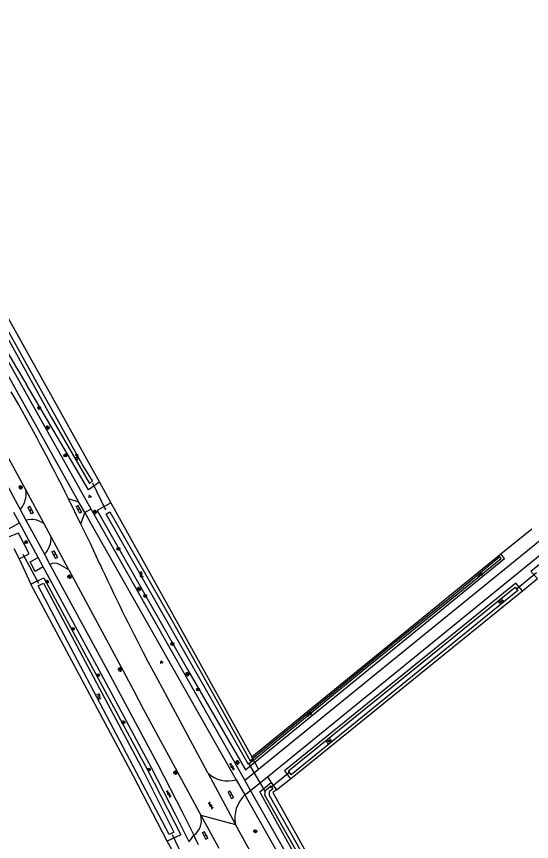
# Model space of a CAD drawing. Extents: x 136000 to 141000, y 400494 to 402006.
# Drawn here: x 139663.1 to 139807.7, y 401015.8 to 401247.3 of the extents above; entities that cross this region are included whole.
import ezdxf

# ---------------------------------------------------------------- set-up
doc = ezdxf.new("R2010")
doc.units = 0
for name, color, linetype in [('gg-knt-onverhard', 7, 'Continuous'), ('gg-knt-verharding', 7, 'Continuous'), ('gg-kntw-bovenkant insteek waterloop', 7, 'Continuous'), ('gg-kntw-greppel-droge sloot', 7, 'Continuous'), ('gg-kntw-waterlijn', 7, 'Continuous'), ('gg-kwrk-duiker nz buis', 7, 'Continuous'), ('gt-grn-groengrens', 7, 'Continuous'), ('gt-grn-vlakafsluiter', 7, 'Continuous'), ('gt-grn-weggrens', 7, 'Continuous'), ('gt-symb-boom', 7, 'Continuous'), ('gt-symb-gesloten verharding', 7, 'Continuous'), ('gt-symb-groenvak', 7, 'Continuous'), ('gt-symb-klinker verharding', 7, 'Continuous'), ('gt-symb-lichtmast', 7, 'Continuous'), ('gt-symb-watersymbool', 7, 'Continuous')]:
    doc.layers.add(name, color=color, linetype=linetype)

# ---------------------------------------------------------------- blocks, each defined once
blk = doc.blocks.new('gt0-LMAST')
at = {"layer": 'gt-symb-lichtmast'}
for p, q in [((-0.18, 0.17), (-0.45, 0.44)), ((-0.01, 0.25), (-0.01, 0.62)), ((0.17, 0.17), (0.44, 0.44)), ((-0.26, 0), (-0.63, 0)), ((-0.18, -0.18), (-0.45, -0.45)), ((-0.01, -0.25), (-0.01, -0.63)), ((0.44, -0.45), (0.17, -0.18)), ((0.24, 0), (0.62, 0))]:
    blk.add_line(p, q, dxfattribs=at)
blk.add_circle((-0.01, 0), 0.25, dxfattribs=at)
blk = doc.blocks.new('gt0-WA')
at = {"layer": 'gt-symb-watersymbool'}
for centre, start, end in [((-0.32, 0.02), 28.0725, 151.9275), ((0.43, 0.42), 208.0725, 331.9275), ((-0.32, -0.43), 28.0725, 151.9275), ((0.43, -0.03), 208.0725, 331.9275)]:
    blk.add_arc(centre, 0.425, start, end, dxfattribs=at)
blk = doc.blocks.new('gt0-BOOM')
at = {"layer": 'gt-symb-boom'}
for radius in [0.4, 0.2]:
    blk.add_circle((0, 0), radius, dxfattribs=at)
blk = doc.blocks.new('gt0-KL1')
at = {"layer": 'gt-symb-klinker verharding'}
for p, q in [((-1.15, 0.3), (1.15, 0.3)), ((-1, -0.3), (-1, 0.3)), ((-0.5, 0.3), (-0.5, 0.45)), ((0, -0.3), (0, 0.3)), ((0.5, 0.3), (0.5, 0.45)), ((1, -0.3), (1, 0.3)), ((-1.15, -0.3), (1.15, -0.3)), ((-0.5, -0.45), (-0.5, -0.3)), ((0.5, -0.45), (0.5, -0.3))]:
    blk.add_line(p, q, dxfattribs=at)
blk = doc.blocks.new('gt0-GRVAK')
at = {"layer": 'gt-symb-groenvak'}
for p, q in [((-0.11, 0.19), (-0.23, 0.24)), ((-0.18, 0.15), (0.09, 0.15)), ((-0.09, 0.21), (-0.16, 0.32)), ((-0.05, 0.21), (-0.05, 0.39)), ((0, 0.21), (0.06, 0.32)), ((0.02, 0.19), (0.13, 0.24)), ((0.26, -0.05), (0.2, 0.06)), ((0.3, -0.05), (0.3, 0.13)), ((0.35, -0.05), (0.41, 0.06)), ((-0.24, -0.23), (-0.36, -0.18)), ((-0.32, -0.26), (-0.05, -0.26)), ((-0.23, -0.21), (-0.29, -0.09)), ((-0.18, -0.2), (-0.18, -0.02)), ((-0.14, -0.21), (-0.07, -0.09)), ((-0.12, -0.23), (0, -0.18)), ((0.24, -0.07), (0.12, -0.02)), ((0.17, -0.11), (0.44, -0.11)), ((0.37, -0.07), (0.49, -0.02))]:
    blk.add_line(p, q, dxfattribs=at)
blk = doc.blocks.new('gt0-GESVH1')
at = {"layer": 'gt-symb-gesloten verharding'}
for p, q in [((-0.99, -0.26), (0.01, 0.24)), ((0.01, -0.26), (-0.99, 0.24)), ((0.01, 0.24), (1.01, -0.26)), ((1.01, 0.24), (0.01, -0.26))]:
    blk.add_line(p, q, dxfattribs=at)

msp = doc.modelspace()

# ---------------------------------------------------------------- linework, layer by layer
at = {"layer": 'gg-knt-onverhard'}
for p, q in [((139731.09, 401036.09), (140000, 401254.77)), ((139733.63, 401033.94), (140000, 401250.88)), ((139727.23, 401032.96), (139731.09, 401036.09)), ((139728.87, 401030.07), (139733.63, 401033.94))]:
    msp.add_line(p, q, dxfattribs=at)
at = {"layer": 'gg-knt-verharding'}
for p, q in [((139684.07, 401109.06), (139648.97, 401171.5)), ((139670.9, 401104.91), (139665.74, 401114.48)), ((139680.68, 401110.99), (139677.74, 401111.94)), ((139681.24, 401104.83), (139677.74, 401111.94)), ((139682.32, 401108.08), (139680.68, 401110.99)), ((139663.97, 401105.18), (139662.38, 401108.11)), ((139664.16, 401108.95), (139665.78, 401105.96)), ((139681.24, 401104.83), (139682.32, 401108.08)), ((139659.74, 401102.89), (139663.97, 401105.18)), ((139669.21, 401095.49), (139663.97, 401105.18)), ((139665.78, 401105.96), (139670.96, 401096.39)), ((139672.85, 401101.29), (139670.9, 401104.91)), ((139677.82, 401092.04), (139672.85, 401101.29)), ((139670.67, 401092.81), (139669.21, 401095.49)), ((139670.96, 401096.39), (139672.52, 401093.52)), ((139677.82, 401092.04), (139675.24, 401093.53)), ((139702.77, 401061.22), (139699.55, 401067.19)), ((139716.87, 401035.01), (139702.77, 401061.22)), ((139716.87, 401035.01), (139724.64, 401020.58)), ((139724.83, 401033.1), (139727.24, 401028.86)), ((139728.87, 401030.07), (139727.23, 401032.96)), ((139727.24, 401028.86), (139743.6, 401000)), ((139745.93, 401000), (139728.87, 401030.07)), ((139714.87, 401023.22), (139719.89, 401013.95)), ((139735.9, 401000), (139724.64, 401020.58)), ((139714.25, 401014.85), (139712.92, 401017.53))]:
    msp.add_line(p, q, dxfattribs=at)
for points in [[(139680.68, 401110.99), (139658.05, 401151.21), (139655.45, 401155.85)], [(139639.81, 401152.8), (139645.39, 401143.05), (139650.85, 401133.38), (139656.2, 401123.65), (139664.16, 401108.95)], [(139665.74, 401114.48), (139658, 401128.57), (139650.11, 401142.59), (139645.68, 401150.38)], [(139682.32, 401108.08), (139683.91, 401105.2), (139724.83, 401033.1)], [(139727.23, 401032.96), (139685.65, 401106.24), (139684.07, 401109.06)], [(139686.45, 401093.83), (139683.87, 401099.35), (139681.24, 401104.83)], [(139670.67, 401092.81), (139668.39, 401091.57), (139666.98, 401094.29), (139669.21, 401095.49)], [(139672.52, 401093.52), (139688.65, 401063.75), (139702.79, 401037.4), (139709.65, 401024.11), (139712.92, 401017.53)], [(139711.57, 401015.71), (139707.85, 401023.2), (139701, 401036.49), (139686.89, 401062.83), (139670.67, 401092.81)], [(139677.82, 401092.04), (139693.1, 401063.65), (139696.07, 401058.04)], [(139696.07, 401058.04), (139698.74, 401053.01), (139714.87, 401023.22)]]:
    msp.add_lwpolyline(points, dxfattribs=at)
for centre, radius, start, end in [((139108.17, 400826.93), 636.9, 26.58289, 29.64719), ((139659.54, 401113.26), 6.31, 316.9902, 11.0998), ((139667.24, 401100.06), 6.07, 52.8862, 103.8573), ((139666.61, 401100.87), 6.25, 314.1746, 3.821), ((139673.89, 401091.17), 2.72, 60.101, 120.1516), ((140220.56, 401340.13), 588.16, 204.75626, 207.64892), ((139722.52, 401041.02), 8.25, 226.7799, 286.2275), ((139733.26, 401022.42), 8.82, 133.0795, 192.0304), ((139709.72, 401021.8), 5.34, 306.8558, 15.4133)]:
    msp.add_arc(centre, radius, start, end, dxfattribs=at)
at = {"layer": 'gg-kntw-bovenkant insteek waterloop'}
for p, q in [((139689.64, 401110.84), (139729.19, 401039.52)), ((139729.19, 401039.52), (139799.1, 401096.52)), ((139740.05, 401033.35), (139805.13, 401086.07)), ((139734.67, 401032.36), (139736.1, 401030.3))]:
    msp.add_line(p, q, dxfattribs=at)
for points in [[(139621.07, 401234.1), (139640.58, 401198.73), (139686.4, 401116.6)], [(139686.4, 401116.6), (139683.39, 401114.47), (139665.94, 401143.97)], [(139835.42, 401113.9), (139807.49, 401091.5), (139809.4, 401089.54)], [(139689.64, 401110.84), (139685.76, 401108.7), (139711.15, 401064), (139727.38, 401035.85), (139730.03, 401038)], [(139730.03, 401038), (139800.14, 401095.18), (139799.1, 401096.52)], [(139667.21, 401088.01), (139670.79, 401089.81), (139699.89, 401035.89), (139709.24, 401017.67), (139705.46, 401015.86)], [(139705.46, 401015.86), (139696, 401034.11), (139667.21, 401088.01)], [(139805.13, 401086.07), (139803.27, 401088.26), (139738.39, 401035.61), (139740.05, 401033.35)], [(139748.05, 401000), (139731.4, 401029.73), (139734.67, 401032.36)], [(139736.1, 401030.3), (139735.06, 401029.5), (139751.59, 401000)]]:
    msp.add_lwpolyline(points, dxfattribs=at)
msp.add_arc((140609.56, 401701.29), 1095.91, 208.87739, 210.56707, dxfattribs=at)
at = {"layer": 'gg-kntw-greppel-droge sloot'}
msp.add_line((139662.42, 401097.97), (139663.92, 401095.06), dxfattribs=at)
msp.add_lwpolyline([(139663.92, 401095.06), (139666.72, 401096.51), (139663.67, 401102.33), (139660.79, 401101.13)], dxfattribs=at)
at = {"layer": 'gg-kntw-waterlijn'}
for points in [[(139620.4, 401232.9), (139622.93, 401227.46), (139636.82, 401200.15), (139672.84, 401134.83), (139683.63, 401116.27), (139684.48, 401116.94), (139681.55, 401121.69), (139658.33, 401163.32), (139636.05, 401203.63), (139625.88, 401223.3), (139620.88, 401233.17), (139620.4, 401232.9)], [(139729.7, 401038.61), (139728.23, 401037.4), (139719.17, 401053.34), (139700.12, 401086.85), (139688.32, 401107.62), (139689.35, 401108.3), (139707.2, 401077.06), (139719.9, 401054.29), (139728.73, 401038.44), (139729.46, 401039.04)], [(139729.7, 401038.61), (139733.41, 401041.68), (139761.5, 401064.67), (139788.64, 401086.63), (139799.21, 401095.18), (139798.82, 401095.7), (139785.23, 401084.46), (139768.41, 401070.85), (139742.81, 401049.94), (139729.46, 401039.04)], [(139707.31, 401018.45), (139705.97, 401017.71), (139682.05, 401063.17), (139669.25, 401087.49), (139670.69, 401088.24), (139698.05, 401036.96), (139707.31, 401018.45)], [(139739.46, 401035.57), (139803.11, 401087.13), (139803.83, 401086.24), (139740.23, 401034.52), (139739.46, 401035.57)], [(139848.48, 400827.93), (139847.68, 400827.28), (139846.37, 400827.8), (139827.71, 400860.37), (139796.55, 400915.69), (139782.5, 400941.14), (139761.4, 400978.42), (139732.89, 401028.79), (139733, 401030.13), (139734.5, 401031.41), (139735.07, 401030.52), (139734.1, 401029.75), (139734.03, 401028.76), (139768.38, 400968.25), (139807.86, 400897.92), (139830.76, 400857.74), (139841.05, 400839.31), (139846.88, 400829.25), (139847.82, 400829.23)]]:
    msp.add_lwpolyline(points, dxfattribs=at)
at = {"layer": 'gg-kwrk-duiker nz buis'}
for p, q in [((139684.46, 401116.43), (139688.14, 401108.87)), ((139664.96, 401096.45), (139669.35, 401088.25)), ((139803.35, 401086.57), (139809.11, 401091.23)), ((139733, 401029.74), (139728.24, 401037.82)), ((139734.46, 401030.92), (139739.86, 401035.29)), ((139711.12, 401008.87), (139706.92, 401017.67))]:
    msp.add_line(p, q, dxfattribs=at)
at = {"layer": 'gt-grn-groengrens'}
for p, q in [((139686.4, 401116.6), (139689.64, 401110.84)), ((139799.1, 401096.52), (139807.75, 401103.52)), ((139663.92, 401095.06), (139667.21, 401088.01)), ((139805.13, 401086.07), (139809.4, 401089.54)), ((139731.09, 401036.09), (139730.03, 401038)), ((139733.63, 401033.94), (139734.67, 401032.36)), ((139736.1, 401030.3), (139740.05, 401033.35)), ((139707.87, 401011.52), (139705.46, 401015.86))]:
    msp.add_line(p, q, dxfattribs=at)
at = {"layer": 'gt-grn-vlakafsluiter'}
for p, q in [((139729.46, 401039.04), (139729.19, 401039.52)), ((139729.7, 401038.61), (139729.46, 401039.04)), ((139730.03, 401038), (139729.7, 401038.61))]:
    msp.add_line(p, q, dxfattribs=at)
at = {"layer": 'gt-grn-weggrens'}
for p, q in [((139684.07, 401109.06), (139682.32, 401108.08)), ((139727.24, 401028.86), (139728.87, 401030.07)), ((139714.87, 401023.22), (139724.64, 401020.58)), ((139711.57, 401015.71), (139712.92, 401017.53))]:
    msp.add_line(p, q, dxfattribs=at)

# ---------------------------------------------------------------- block references
at = {"layer": 'gt-symb-boom'}
for p in [(139669.51, 401137.42), (139676.87, 401124.11), (139665.86, 401099.81), (139691.74, 401097.92), (139671.76, 401088.68), (139699.25, 401084.69), (139678.97, 401075.44), (139706.91, 401071.21), (139686.01, 401062.42), (139714.1, 401058.47), (139693.13, 401049.22), (139700.29, 401035.97), (139730.18, 401018.65)]:
    msp.add_blockref('gt0-BOOM', p, dxfattribs=at)
at = {"layer": 'gt-symb-gesloten verharding'}
for p, rotation in [((139723.64, 401036.78), 117.94787251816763), ((139705.85, 401029.12), 117.97472992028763), ((139717.67, 401025.88), 117.97472992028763)]:
    msp.add_blockref('gt0-GESVH1', p, dxfattribs=dict(at, rotation=rotation))
at = {"layer": 'gt-symb-groenvak'}
for p in [(139683.68, 401112.62), (139703.8, 401066.13)]:
    msp.add_blockref('gt0-GRVAK', p, dxfattribs=at)
at = {"layer": 'gt-symb-klinker verharding'}
for p, rotation in [((139667.12, 401108.74), 117.97472992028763), ((139680.67, 401108.95), 117.97472991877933), ((139673.9, 401096.24), 117.97472992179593), ((139723.34, 401028.86), 117.9747299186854), ((139716.12, 401017.45), 117.97472992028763)]:
    msp.add_blockref('gt0-KL1', p, dxfattribs=dict(at, rotation=rotation))
at = {"layer": 'gt-symb-lichtmast'}
for p in [(139671.9, 401131.9), (139664.31, 401115.16), (139685.2, 401108.24), (139678.03, 401090.09), (139697.5, 401086.63), (139692.21, 401064.06), (139711.12, 401062.71), (139725.15, 401037.96), (139707.76, 401035.09)]:
    msp.add_blockref('gt0-LMAST', p, dxfattribs=at)
at = {"layer": 'gt-symb-watersymbool'}
for p, rotation in [((139680.14, 401123.74), -59.743562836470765), ((139698.07, 401090.77), -60.66720921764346), ((139793.2, 401090.6), 49.541618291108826), ((139799.15, 401083.07), 49.541618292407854), ((139686.25, 401056.51), -62.02527007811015), ((139745.29, 401051.53), 49.541618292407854), ((139750.77, 401043.91), 49.541618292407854)]:
    msp.add_blockref('gt0-WA', p, dxfattribs=dict(at, rotation=rotation))

doc.saveas('drawing.dxf')
